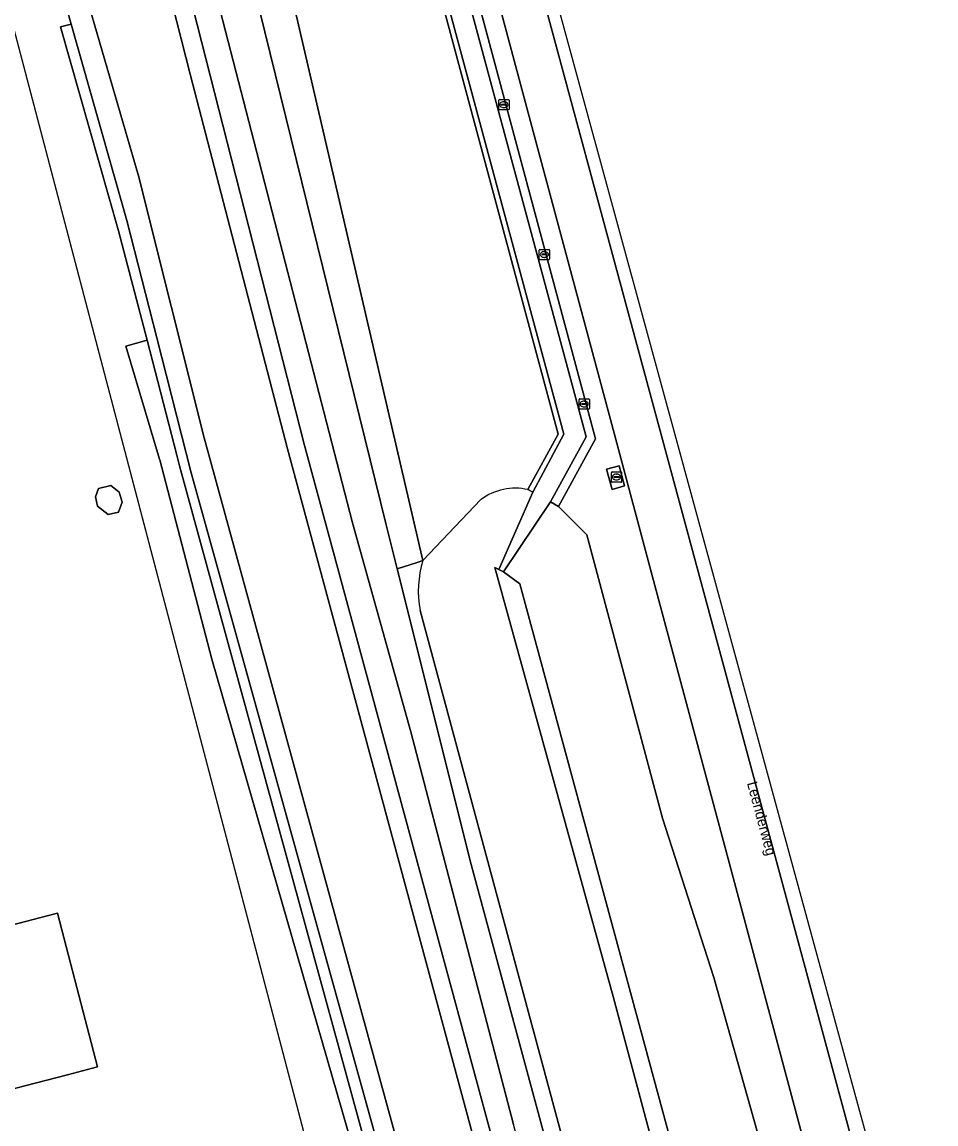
# Model space of a CAD drawing. Extents: x 162156 to 163172, y 378995 to 380779.
# Drawn here: x 162727.7 to 162816.3, y 380333.8 to 380440.5 of the extents above; entities that cross this region are included whole.
import ezdxf

# ---------------------------------------------------------------- set-up
doc = ezdxf.new("R2010")
doc.units = 0
for name, color, linetype in [('IMGEO_Berm_groen', 7, 'Continuous'), ('IMGEO_Erf', 7, 'Continuous'), ('IMGEO_Fietspad_gesloten', 7, 'Continuous'), ('IMGEO_Gemengd_bos', 7, 'Continuous'), ('IMGEO_Groenvoorziening', 7, 'Continuous'), ('IMGEO_Hek', 7, 'Continuous'), ('IMGEO_Kolk', 7, 'Continuous'), ('IMGEO_Muur', 7, 'Continuous'), ('IMGEO_Openbare_ruimte_label', 7, 'Continuous'), ('IMGEO_Pand', 7, 'Continuous'), ('IMGEO_Rijbaan_lokaal_onverhard', 7, 'Continuous'), ('IMGEO_Rijbaan_regionaal_gesloten', 7, 'Continuous'), ('IMGEO_Rioolput', 7, 'Continuous'), ('IMGEO_Terreindeel_open', 7, 'Continuous'), ('IMGEO_Voetpad_open', 7, 'Continuous')]:
    doc.layers.add(name, color=color, linetype=linetype)

msp = doc.modelspace()

# ---------------------------------------------------------------- linework, layer by layer
at = {"layer": 'IMGEO_Berm_groen'}
for points in [[(162735.8, 380561.65), (162727.08, 380590.13), (162720.55, 380610.78), (162713.1, 380632.9), (162708.25, 380646.67), (162703, 380661.28), (162698.33, 380673.69), (162688.26, 380676.43), (162689.37, 380672.38), (162736.46, 380500), (162737.14, 380497.52), (162737.51, 380495.43), (162738.98, 380492.18), (162740.35, 380489.69), (162741.42, 380488.32), (162742.87, 380485.48), (162744.2, 380481.44), (162748.66, 380465.56), (162766.57, 380388.34), (162772.2, 380394.24)], [(162776.75, 380395.21), (162779.69, 380400.57), (162761.38, 380468.72), (162744.03, 380532.86), (162735.8, 380561.65)], [(162806.62, 380320.37), (162800.79, 380342.1), (162795.79, 380360.77), (162788.69, 380387.26), (162785.23, 380400.19), (162777.14, 380430.38), (162769.54, 380458.74), (162763.52, 380481.21), (162757.93, 380502.08), (162751.4, 380526.42), (162746.82, 380542.49), (162746.32, 380542.35), (162746.98, 380540.24), (162745.6, 380539.88), (162764.65, 380469.6), (162783.31, 380400.13), (162779.72, 380393.58), (162782.45, 380390.83), (162789.8, 380363.38), (162794.77, 380347.98), (162799, 380332.96)]]:
    msp.add_lwpolyline(points, dxfattribs=at)
msp.add_lwpolyline([(162784.37, 380397.17), (162785.58, 380397.5), (162786.11, 380395.56), (162784.9, 380395.23)], close=True, dxfattribs=at)
msp.add_arc((162775.54, 380389.73), 5.61, 77.4879, 126.471, dxfattribs=at)
at = {"layer": 'IMGEO_Erf'}
for points in [[(162746.14, 380378.78), (162741.08, 380398.1), (162741.07, 380398.16), (162737.79, 380409.11), (162739.85, 380409.66), (162737.08, 380420.27), (162731.46, 380440.01), (162732.51, 380440.28), (162726.02, 380463.29), (162725.22, 380467.15), (162724.39, 380471.19), (162719.59, 380467.79), (162718.23, 380466.86), (162716.48, 380465.7), (162696.86, 380452.69), (162687.73, 380446.35), (162689.17, 380431.82)], [(162761.21, 380326.54), (162746.14, 380378.78)]]:
    msp.add_lwpolyline(points, dxfattribs=at)
for points in [[(162734.86, 380394.52), (162735.16, 380395.31), (162736.35, 380395.59), (162737.15, 380394.97), (162737.44, 380393.98), (162737.08, 380393.03), (162736.08, 380392.79), (162735.05, 380393.59)], [(162728.02, 380337.47), (162723.17, 380336.21), (162720.33, 380347.14), (162726.37, 380348.71), (162725.33, 380352.67), (162730.17, 380353.93), (162731.19, 380354.2), (162733.06, 380346.99), (162735.06, 380339.3), (162732.14, 380338.54)]]:
    msp.add_lwpolyline(points, close=True, dxfattribs=at)
at = {"layer": 'IMGEO_Fietspad_gesloten'}
msp.add_lwpolyline([(162734.13, 380481.79), (162732.92, 380486.49), (162731.27, 380485.43), (162731.82, 380483.3), (162732.49, 380480.71), (162737.15, 380462.44), (162744.04, 380435.43), (162753.47, 380399.17), (162793.04, 380252.59), (162793.74, 380250), (162802.35, 380218.82), (162802.93, 380216.6), (162805.25, 380208.27), (162805.6, 380206.95), (162807.15, 380207.37), (162795.6, 380250), (162794.83, 380252.85), (162755.08, 380399.61), (162738.94, 380462.93)], close=True, dxfattribs=at)
at = {"layer": 'IMGEO_Gemengd_bos'}
for points in [[(162766.57, 380388.34), (162748.66, 380465.56), (162744.2, 380481.44), (162742.87, 380485.48), (162741.42, 380488.32), (162740.35, 380489.69), (162738.98, 380492.18), (162737.51, 380495.43), (162762.98, 380391.94), (162764.08, 380387.55), (162766.02, 380388.16)], [(162744.13, 380396.84), (162740.79, 380409.9), (162740.79, 380409.91), (162737.89, 380421.25), (162732.51, 380440.28), (162732.51, 380440.28), (162731.46, 380440.01), (162737.08, 380420.27), (162739.85, 380409.66), (162742.74, 380398.53), (162743.01, 380397.51), (162766.26, 380312.7), (162783.12, 380251.15), (162783.44, 380250), (162784.81, 380245.02), (162792.55, 380216.74), (162794.04, 380217.15), (162784.91, 380250), (162784.54, 380251.35)], [(162739.85, 380409.66), (162737.79, 380409.11), (162741.07, 380398.16), (162741.08, 380398.1), (162746.14, 380378.78), (162761.21, 380326.54), (162765.12, 380312.4), (162766.26, 380312.7), (162743.01, 380397.51), (162742.74, 380398.53)]]:
    msp.add_lwpolyline(points, close=True, dxfattribs=at)
for points in [[(162753.47, 380399.17), (162744.04, 380435.43), (162737.15, 380462.44), (162732.49, 380480.71), (162722.4, 380473.78), (162718.72, 380471.19), (162687.45, 380449.1), (162687.57, 380447.91), (162715.14, 380467.59), (162716.48, 380465.7), (162718.23, 380466.86), (162719.59, 380467.79), (162724.39, 380471.19), (162725.22, 380467.15)], [(162725.22, 380467.15), (162726.02, 380463.29), (162732.51, 380440.28), (162732.51, 380440.28), (162737.89, 380421.25), (162740.79, 380409.91), (162740.79, 380409.9), (162744.13, 380396.84), (162784.54, 380251.35), (162784.91, 380250), (162794.04, 380217.15), (162795.46, 380217.54), (162786.56, 380250), (162786.13, 380251.59), (162745.39, 380400.22)], [(162727.79, 380464.26), (162728.96, 380460.23), (162739.02, 380425.58), (162745.39, 380400.22), (162786.13, 380251.59), (162786.56, 380250), (162795.46, 380217.54), (162794.04, 380217.15), (162792.55, 380216.74), (162791.09, 380216.35), (162783.48, 380243.98), (162783, 380245.41), (162771.73, 380247.85), (162748.49, 380207.59), (162718.29, 380199.51), (162706.23, 380218.45), (162704.48, 380215.83), (162716.07, 380197.83)], [(162745.39, 380400.22), (162739.02, 380425.58), (162728.96, 380460.23), (162727.79, 380464.26)], [(162718.82, 380196.79), (162791.24, 380215.89), (162802.35, 380218.82), (162793.74, 380250), (162793.04, 380252.59), (162753.47, 380399.17)]]:
    msp.add_lwpolyline(points, dxfattribs=at)
at = {"layer": 'IMGEO_Groenvoorziening'}
for points in [[(162797.43, 380253.23), (162791.92, 380273.3), (162786.53, 380293.52), (162775.36, 380333.72), (162765.42, 380371.74), (162759.74, 380391.98), (162736.16, 380483.35), (162735.35, 380483.73), (162734.51, 380483.58)], [(162734.13, 380481.79), (162738.94, 380462.93), (162755.08, 380399.61), (162794.83, 380252.85), (162795.6, 380250), (162807.15, 380207.37), (162834.02, 380108.17), (162847.39, 380056.99), (162849.58, 380050.07), (162853.05, 380036.53), (162855.7, 380027.53), (162859.06, 380014.99), (162859.82, 380012.91), (162860.3, 380010.25), (162863.33, 380000), (162875.93, 379953.56)], [(162813.85, 380226.67), (162817.23, 380227.35), (162816.46, 380231.84), (162815.9, 380231.68), (162809.1, 380256.05), (162785, 380346.14), (162773.55, 380387.66), (162773.94, 380387.47), (162777.21, 380394.95), (162776.75, 380395.21)], [(162772.2, 380394.24), (162766.57, 380388.34)], [(162824.4, 380233.35), (162819.72, 380252.92), (162815.78, 380268.27), (162810.15, 380287.19), (162806.33, 380302.5), (162802.18, 380318.49), (162799, 380332.96), (162794.77, 380347.98), (162789.8, 380363.38), (162782.45, 380390.83), (162779.72, 380393.58), (162778.95, 380394.01), (162774.38, 380387.23), (162775.96, 380386.08), (162803.17, 380285.72), (162810.98, 380256.6), (162817.46, 380232.08), (162816.98, 380231.95), (162818.41, 380227.87), (162820.97, 380228.53)], [(162766.57, 380388.34), (162766.02, 380388.16), (162764.08, 380387.55), (162771.24, 380358.92), (162778.52, 380332.03)], [(162766.3, 380383.5), (162801.29, 380253.8), (162806.64, 380233.47), (162807.47, 380230.47)], [(162812.97, 380210.53), (162807.47, 380230.47), (162806.64, 380233.47), (162801.29, 380253.8), (162766.3, 380383.5)]]:
    msp.add_lwpolyline(points, dxfattribs=at)
msp.add_lwpolyline([(162775.96, 380386.08), (162774.38, 380387.23), (162773.94, 380387.47), (162773.55, 380387.66), (162785, 380346.14), (162809.1, 380256.05), (162815.9, 380231.68), (162816.46, 380231.84), (162816.98, 380231.95), (162817.46, 380232.08), (162810.98, 380256.6), (162803.17, 380285.72)], close=True, dxfattribs=at)
for centre, radius, start, end in [((162775.54, 380389.73), 5.61, 77.4879, 126.471), ((162776.16, 380385.37), 10.03, 162.7912, 190.7204), ((162776.16, 380385.37), 10.03, 162.7912, 190.7204)]:
    msp.add_arc(centre, radius, start, end, dxfattribs=at)
at = {"layer": 'IMGEO_Hek'}
msp.add_lwpolyline([(162778.74, 380250.51), (162768.18, 380283.04), (162722.07, 380458.36), (162720.74, 380463.41)], dxfattribs=at)
at = {"layer": 'IMGEO_Kolk'}
for p, q in [((162773.92, 380432.05), (162773.92, 380432.9)), ((162774, 380432.98), (162774.85, 380432.98)), ((162774.92, 380432.9), (162774.92, 380432.05)), ((162774.85, 380431.98), (162774, 380431.98)), ((162774.18, 380432.47), (162774.18, 380432.48)), ((162774.62, 380432.43), (162774.22, 380432.43)), ((162774.23, 380432.52), (162774.62, 380432.52)), ((162774.41, 380432.76), (162774.44, 380432.76)), ((162774.43, 380432.2), (162774.41, 380432.2)), ((162774.67, 380432.48), (162774.67, 380432.47)), ((162777.84, 380417.55), (162777.84, 380418.4)), ((162777.91, 380418.47), (162778.77, 380418.47)), ((162778.1, 380417.97), (162778.1, 380417.98)), ((162778.14, 380418.02), (162778.54, 380418.02)), ((162778.54, 380417.93), (162778.14, 380417.93)), ((162778.33, 380418.25), (162778.35, 380418.25)), ((162778.58, 380417.98), (162778.58, 380417.97)), ((162778.84, 380418.4), (162778.84, 380417.55)), ((162778.77, 380417.47), (162777.91, 380417.47)), ((162778.35, 380417.69), (162778.33, 380417.69)), ((162781.7, 380403.06), (162781.7, 380403.92)), ((162781.78, 380403.99), (162782.63, 380403.99)), ((162782.63, 380402.99), (162781.78, 380402.99)), ((162781.96, 380403.48), (162781.96, 380403.5)), ((162782, 380403.53), (162782.4, 380403.53)), ((162782.4, 380403.45), (162782, 380403.45)), ((162782.19, 380403.77), (162782.22, 380403.77)), ((162782.21, 380403.21), (162782.19, 380403.21)), ((162782.45, 380403.5), (162782.45, 380403.48)), ((162782.7, 380403.92), (162782.7, 380403.06))]:
    msp.add_line(p, q, dxfattribs=at)
for points in [[(162773.92, 380432.05), (162773.92, 380432.9)], [(162774, 380432.98), (162774.85, 380432.98)], [(162774.92, 380432.9), (162774.92, 380432.05)], [(162774.85, 380431.98), (162774, 380431.98)], [(162777.84, 380417.55), (162777.84, 380418.4)], [(162777.91, 380418.47), (162778.77, 380418.47)], [(162778.84, 380418.4), (162778.84, 380417.55)], [(162778.77, 380417.47), (162777.91, 380417.47)], [(162781.7, 380403.06), (162781.7, 380403.92)], [(162781.78, 380403.99), (162782.63, 380403.99)], [(162782.63, 380402.99), (162781.78, 380402.99)], [(162782.7, 380403.92), (162782.7, 380403.06)]]:
    msp.add_lwpolyline(points, dxfattribs=at)
for centre, radius, start, end in [((162774, 380432.9), 0.0765, 91.552, 178.448), ((162774, 380432.9), 0.0765, 91.552, 178.448), ((162774.85, 380432.9), 0.0765, 1.552, 88.448), ((162774.85, 380432.9), 0.0765, 1.552, 88.448), ((162774, 380432.05), 0.0765, 181.552, 268.448), ((162774, 380432.05), 0.0765, 181.552, 268.448), ((162774.22, 380432.48), 0.0403, 85.8775, 175.7526), ((162774.22, 380432.47), 0.0366, 178.938, 274.7102), ((162774.63, 380432.48), 0.0386, 1.7309, 96.639), ((162774.62, 380432.48), 0.043, 264.8664, 352.4533), ((162774.85, 380432.05), 0.0765, 271.552, 358.448), ((162774.85, 380432.05), 0.0765, 271.552, 358.448), ((162777.92, 380418.4), 0.0765, 91.552, 178.448), ((162777.92, 380418.4), 0.0765, 91.552, 178.448), ((162778.14, 380417.98), 0.0403, 85.8775, 175.7526), ((162778.14, 380417.97), 0.0366, 178.938, 274.7102), ((162778.54, 380417.98), 0.0386, 1.7309, 96.639), ((162778.54, 380417.97), 0.043, 264.8664, 352.4533), ((162778.76, 380418.4), 0.0765, 1.552, 88.448), ((162778.76, 380418.4), 0.0765, 1.552, 88.448), ((162777.92, 380417.55), 0.0765, 181.552, 268.448), ((162777.92, 380417.55), 0.0765, 181.552, 268.448), ((162778.76, 380417.55), 0.0765, 271.552, 358.448), ((162778.76, 380417.55), 0.0765, 271.552, 358.448), ((162781.78, 380403.91), 0.0765, 91.552, 178.448), ((162781.78, 380403.91), 0.0765, 91.552, 178.448), ((162781.78, 380403.07), 0.0765, 181.552, 268.448), ((162781.78, 380403.07), 0.0765, 181.552, 268.448), ((162782, 380403.49), 0.0403, 85.8775, 175.7526), ((162782, 380403.48), 0.0366, 178.938, 274.7102), ((162782.41, 380403.49), 0.0386, 1.7309, 96.639), ((162782.4, 380403.49), 0.043, 264.8664, 352.4533), ((162782.63, 380403.91), 0.0765, 1.552, 88.448), ((162782.63, 380403.91), 0.0765, 1.552, 88.448), ((162782.63, 380403.07), 0.0765, 271.552, 358.448), ((162782.63, 380403.07), 0.0765, 271.552, 358.448)]:
    msp.add_arc(centre, radius, start, end, dxfattribs=at)
for centre, major_axis, ratio, start_param, end_param in [((162774.41, 380432.48), (-0.387, 0.002), 0.722429, 4.712389, 7.853982), ((162774.43, 380432.48), (-0.39, 0.002), 0.717154, 1.570796, 4.712389), ((162778.33, 380417.97), (-0.387, 0.002), 0.722429, 4.712389, 7.853982), ((162778.35, 380417.97), (-0.39, 0.002), 0.717154, 1.570796, 4.712389), ((162782.19, 380403.49), (-0.387, 0.002), 0.722429, 4.712389, 7.853982), ((162782.21, 380403.49), (-0.39, 0.002), 0.717154, 1.570796, 4.712389)]:
    msp.add_ellipse(centre, major_axis=major_axis, ratio=ratio, start_param=start_param, end_param=end_param, dxfattribs=at)
at = {"layer": 'IMGEO_Muur'}
msp.add_lwpolyline([(162754.12, 380505.29), (162752.17, 380504.76), (162761.77, 380469.11), (162780.22, 380400.58), (162777.21, 380394.95), (162773.94, 380387.47), (162774.38, 380387.23), (162778.95, 380394.01), (162782.38, 380400.32), (162763.72, 380469.64)], close=True, dxfattribs=at)
at = {"layer": 'IMGEO_Pand'}
for points in [[(162735.05, 380393.59), (162736.08, 380392.79), (162737.08, 380393.03), (162737.44, 380393.98), (162737.15, 380394.97), (162736.35, 380395.59), (162735.16, 380395.31), (162734.86, 380394.52)], [(162732.14, 380338.54), (162735.06, 380339.3), (162733.06, 380346.99), (162731.19, 380354.2), (162730.17, 380353.93), (162725.33, 380352.67), (162726.37, 380348.71), (162720.33, 380347.14), (162723.17, 380336.21), (162728.02, 380337.47)]]:
    msp.add_lwpolyline(points, close=True, dxfattribs=at)
at = {"layer": 'IMGEO_Rijbaan_lokaal_onverhard'}
for points in [[(162887.73, 379923.86), (162885.3, 379937.58), (162879.54, 379963.77), (162876.41, 379973.93), (162873.07, 379986.28), (162850.82, 380063.54), (162848.03, 380072.7), (162845.72, 380082.59), (162838.72, 380106.16), (162830.29, 380136.99), (162820.47, 380174.33), (162817.83, 380185.51), (162813.27, 380202.73), (162804.6, 380231.95), (162798.6, 380253.4), (162796.52, 380260.82), (162792.42, 380276.74), (162787.62, 380297.4), (162782.46, 380315.75), (162778.52, 380332.03), (162771.24, 380358.92), (162764.08, 380387.55), (162762.98, 380391.94), (162737.51, 380495.43)], [(162734.51, 380483.58), (162735.35, 380483.73), (162736.16, 380483.35), (162759.74, 380391.98), (162765.42, 380371.74), (162775.36, 380333.72)]]:
    msp.add_lwpolyline(points, dxfattribs=at)
at = {"layer": 'IMGEO_Rijbaan_regionaal_gesloten'}
msp.add_lwpolyline([(162835.27, 380238.32), (162832.98, 380246.79), (162737.06, 380598.14), (162686.38, 380740.14), (162683.4, 380739.7), (162691.09, 380720.33), (162695.16, 380708.96), (162706.16, 380680.3), (162730.73, 380611.09), (162744.15, 380567.96), (162763.14, 380500.1), (162770.9, 380471.58), (162776.29, 380450.02), (162815.72, 380304.13), (162827.68, 380257.65), (162833.19, 380237.78)], close=True, dxfattribs=at)
for points in [[(162815.72, 380304.13), (162776.29, 380450.02), (162770.9, 380471.58), (162763.14, 380500.1), (162744.15, 380567.96)], [(162751.4, 380526.42), (162757.93, 380502.08), (162763.52, 380481.21), (162769.54, 380458.74), (162777.14, 380430.38), (162785.23, 380400.19), (162788.69, 380387.26), (162795.79, 380360.77), (162800.79, 380342.1), (162806.62, 380320.37)]]:
    msp.add_lwpolyline(points, dxfattribs=at)
at = {"layer": 'IMGEO_Rioolput'}
for p, q in [((162784.83, 380395.99), (162784.83, 380396.84)), ((162784.91, 380396.92), (162785.76, 380396.92)), ((162785.32, 380396.7), (162785.35, 380396.7)), ((162785.83, 380396.84), (162785.83, 380395.99)), ((162785.76, 380395.92), (162784.91, 380395.92)), ((162785.09, 380396.41), (162785.09, 380396.42)), ((162785.53, 380396.37), (162785.13, 380396.37)), ((162785.14, 380396.46), (162785.53, 380396.46)), ((162785.34, 380396.14), (162785.32, 380396.14)), ((162785.58, 380396.42), (162785.58, 380396.41))]:
    msp.add_line(p, q, dxfattribs=at)
for points in [[(162784.83, 380395.99), (162784.83, 380396.84)], [(162784.91, 380396.92), (162785.76, 380396.92)], [(162785.83, 380396.84), (162785.83, 380395.99)], [(162785.76, 380395.92), (162784.91, 380395.92)]]:
    msp.add_lwpolyline(points, dxfattribs=at)
for centre, radius, start, end in [((162784.91, 380396.84), 0.0765, 91.552, 178.448), ((162784.91, 380396.84), 0.0765, 91.552, 178.448), ((162785.76, 380396.84), 0.0765, 1.552, 88.448), ((162785.76, 380396.84), 0.0765, 1.552, 88.448), ((162784.91, 380395.99), 0.0765, 181.552, 268.448), ((162784.91, 380395.99), 0.0765, 181.552, 268.448), ((162785.13, 380396.42), 0.0403, 85.8775, 175.7526), ((162785.13, 380396.41), 0.0366, 178.938, 274.7102), ((162785.54, 380396.42), 0.0386, 1.7309, 96.639), ((162785.53, 380396.42), 0.043, 264.8664, 352.4533), ((162785.76, 380395.99), 0.0765, 271.552, 358.448), ((162785.76, 380395.99), 0.0765, 271.552, 358.448)]:
    msp.add_arc(centre, radius, start, end, dxfattribs=at)
for centre, major_axis, ratio, start_param, end_param in [((162785.32, 380396.42), (-0.387, 0.002), 0.722429, 4.712389, 7.853982), ((162785.34, 380396.42), (-0.39, 0.002), 0.717154, 1.570796, 4.712389)]:
    msp.add_ellipse(centre, major_axis=major_axis, ratio=ratio, start_param=start_param, end_param=end_param, dxfattribs=at)
at = {"layer": 'IMGEO_Terreindeel_open'}
msp.add_lwpolyline([(162784.9, 380395.23), (162786.11, 380395.56), (162785.58, 380397.5), (162784.37, 380397.17)], close=True, dxfattribs=at)
at = {"layer": 'IMGEO_Voetpad_open'}
for points in [[(162754.12, 380505.29), (162763.72, 380469.64), (162782.38, 380400.32), (162778.95, 380394.01), (162779.72, 380393.58), (162783.31, 380400.13), (162764.65, 380469.6), (162745.6, 380539.88)], [(162744.03, 380532.86), (162761.38, 380468.72), (162779.69, 380400.57), (162776.75, 380395.21), (162777.21, 380394.95), (162780.22, 380400.58), (162761.77, 380469.11), (162752.17, 380504.76)]]:
    msp.add_lwpolyline(points, dxfattribs=at)

# ---------------------------------------------------------------- texts
at = {"layer": 'IMGEO_Openbare_ruimte_label'}
msp.add_text('Leenderweg', height=1, rotation=285.0642, dxfattribs=at).set_placement((162797.96, 380366.79))

doc.saveas('drawing.dxf')
